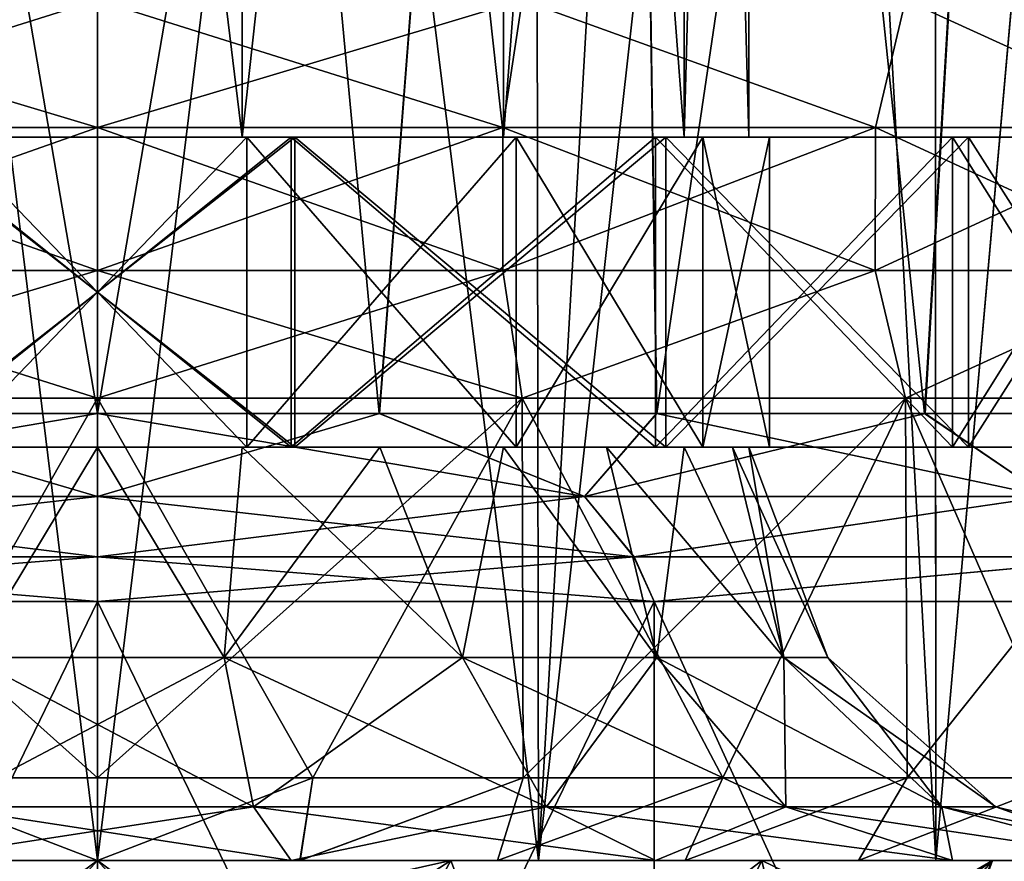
# Model space of a CAD drawing. Header units: metres. Extents: x -90 to 90, y -173 to 74.
# Tile 509 of 564: x 59.62 to 64.39, y 13.8 to 17.87. Entities that reach past the tile are written whole.
import ezdxf

# ---------------------------------------------------------------- set-up
doc = ezdxf.new("R2010")
doc.units = ezdxf.units.M
doc.layers.add('solid_509418_01', color=7, linetype='CONTINUOUS')

msp = doc.modelspace()

# ---------------------------------------------------------------- linework, layer by layer
at = {"layer": 'solid_509418_01'}
for points in [[(57.867241, 13.8, 6.56205), (60, 31, 6.9), (60, 13.8, 6.9)], [(57.892887, 30.999996, 6.570394), (60, 31, 6.9), (57.867241, 13.8, 6.56205)], [(57.892029, 30.999996, -6.570118), (57.867241, 13.8, -6.56205), (60, 13.8, -6.9)], [(57.892029, 30.999996, -6.570118), (60, 13.8, -6.9), (60, 31, -6.9)], [(62.132759, 13.8, -6.56205), (62.107113, 30.999996, -6.570394), (60, 31, -6.9)], [(60, 13.8, -6.9), (62.132759, 13.8, -6.56205), (60, 31, -6.9)], [(60, 13.8, 6.9), (60, 31, 6.9), (62.107971, 30.999996, 6.570118)], [(62.132759, 13.8, 6.56205), (60, 13.8, 6.9), (62.107971, 30.999996, 6.570118)], [(62.132759, 13.8, -6.56205), (63.115177, 31.000002, -6.156758), (62.107113, 30.999996, -6.570394)], [(62.132759, 13.8, 6.56205), (62.107971, 30.999996, 6.570118), (63.116104, 31.000004, 6.15629)], [(62.132759, 13.8, 6.56205), (63.116104, 31.000004, 6.15629), (64.046997, 30.999994, 5.588542)], [(62.132759, 13.8, -6.56205), (64.055878, 13.8, -5.581933), (63.115177, 31.000002, -6.156758)], [(64.055878, 13.8, 5.581933), (62.132759, 13.8, 6.56205), (64.046997, 30.999994, 5.588542)], [(64.055878, 13.8, -5.581933), (64.046219, 30.999996, -5.589104), (63.115177, 31.000002, -6.156758)], [(64.055878, 13.8, -5.581933), (65.57634, 31.000002, -4.063793), (64.046219, 30.999996, -5.589104)], [(64.055878, 13.8, 5.581933), (64.046997, 30.999994, 5.588542), (65.576851, 31.000002, 4.063094)], [(64.055878, 13.8, -5.581933), (65.581932, 13.8, -4.055875), (65.57634, 31.000002, -4.063793)], [(65.581932, 13.8, 4.055875), (64.055878, 13.8, 5.581933), (65.576851, 31.000002, 4.063094)], [(58.636555, 15.961881, -10.388408), (57.509415, 30.499996, -10.17718), (60, 30.5, -10.4775)], [(60, 15.961881, 10.4775), (60, 30.5, 10.4775), (57.509468, 30.499996, 10.177193)], [(58.635685, 15.961881, 10.388294), (60, 15.961881, 10.4775), (57.509468, 30.499996, 10.177193)], [(58.636555, 15.961881, -10.388408), (60, 30.5, -10.4775), (60, 15.961881, -10.4775)], [(62.490532, 30.499996, -10.177193), (60, 15.961881, -10.4775), (60, 30.5, -10.4775)], [(61.363445, 15.961881, 10.388408), (60, 30.5, 10.4775), (60, 15.961881, 10.4775)], [(61.363445, 15.961881, 10.388408), (62.490585, 30.499996, 10.17718), (60, 30.5, 10.4775)], [(61.364315, 15.961881, -10.388294), (60, 15.961881, -10.4775), (62.490532, 30.499996, -10.177193)], [(61.363445, 15.961881, 10.388408), (62.703533, 15.961881, 10.122693), (62.490585, 30.499996, 10.17718)], [(62.7052, 15.961881, -10.122248), (61.364315, 15.961881, -10.388294), (62.490532, 30.499996, -10.177193)], [(62.7052, 15.961881, -10.122248), (62.490532, 30.499996, -10.177193), (64.854973, 30.5, -9.284785)], [(64.000961, 15.961881, 9.683507), (64.855042, 30.5, 9.284749), (62.490585, 30.499996, 10.17718)], [(62.703533, 15.961881, 10.122693), (64.000961, 15.961881, 9.683507), (62.490585, 30.499996, 10.17718)], [(64.00367, 15.961881, -9.682386), (62.7052, 15.961881, -10.122248), (64.854973, 30.5, -9.284785)], [(64.000961, 15.961881, 9.683507), (65.229935, 15.961881, 9.078865), (64.855042, 30.5, 9.284749)], [(65.2341, 15.961881, -9.076462), (64.00367, 15.961881, -9.682386), (64.854973, 30.5, -9.284785)], [(59.299309, 28.799999, -3.071033), (59.299309, 17.299999, -3.071033), (60.700691, 17.299999, -3.071033)], [(59.299309, 28.799999, -3.071033), (60.700691, 17.299999, -3.071033), (60.700691, 28.799999, -3.071033)], [(60.700691, 28.799999, 3.071033), (60.700691, 17.299999, 3.071033), (59.299309, 17.299999, 3.071033)], [(59.299309, 28.799999, 3.071033), (60.700691, 28.799999, 3.071033), (59.299309, 17.299999, 3.071033)], [(60.700691, 28.799999, -3.071033), (60.700691, 17.299999, -3.071033), (61.964172, 17.299999, -2.462604)], [(60.700691, 28.799999, -3.071033), (61.964172, 17.299999, -2.462604), (61.964172, 28.799999, -2.462604)], [(61.964172, 28.799999, 2.462604), (61.964172, 17.299999, 2.462604), (60.700691, 17.299999, 3.071033)], [(60.700691, 28.799999, 3.071033), (61.964172, 28.799999, 2.462604), (60.700691, 17.299999, 3.071033)], [(61.964172, 28.799999, -2.462604), (61.964172, 17.299999, -2.462604), (62.837952, 17.299999, -1.366794)], [(61.964172, 28.799999, -2.462604), (62.837952, 17.299999, -1.366794), (62.837952, 28.799999, -1.366794)], [(62.837952, 28.799999, 1.366794), (62.837952, 17.299999, 1.366794), (61.964172, 17.299999, 2.462604)], [(61.964172, 28.799999, 2.462604), (62.837952, 28.799999, 1.366794), (61.964172, 17.299999, 2.462604)], [(62.837952, 28.799999, -1.366794), (62.837952, 17.299999, -1.366794), (63.150002, 17.299999)], [(63.150002, 28.799999), (63.150002, 17.299999), (62.837952, 17.299999, 1.366794)], [(62.837952, 28.799999, -1.366794), (63.150002, 17.299999), (63.150002, 28.799999)], [(62.837952, 28.799999, 1.366794), (63.150002, 28.799999), (62.837952, 17.299999, 1.366794)], [(60, 17.345453, 6.959679), (60, 17.963068, 6.65), (57.945038, 17.963068, 6.324526)], [(58.03923, 17.345453, 6.677763), (60, 17.345453, 6.959679), (57.945038, 17.963068, 6.324526)], [(58.03923, 17.345453, -6.677763), (57.945038, 17.963068, -6.324526), (60, 17.963068, -6.65)], [(60, 17.345453, -6.959679), (58.03923, 17.345453, -6.677763), (60, 17.963068, -6.65)], [(61.96077, 17.345453, 6.677763), (62.054962, 17.963068, 6.324526), (60, 17.963068, 6.65)], [(61.96077, 17.345453, 6.677763), (60, 17.963068, 6.65), (60, 17.345453, 6.959679)], [(60, 17.345453, -6.959679), (60, 17.963068, -6.65), (62.054962, 17.963068, -6.324526)], [(61.96077, 17.345453, -6.677763), (60, 17.345453, -6.959679), (62.054962, 17.963068, -6.324526)], [(61.96077, 17.345453, 6.677763), (63.762688, 17.345453, 5.854855), (62.054962, 17.963068, 6.324526)], [(63.762688, 17.345453, -5.854855), (61.96077, 17.345453, -6.677763), (62.054962, 17.963068, -6.324526)], [(63.762688, 17.345453, 5.854855), (63.908772, 17.963068, 5.379963), (62.054962, 17.963068, 6.324526)], [(63.762688, 17.345453, -5.854855), (62.054962, 17.963068, -6.324526), (63.908772, 17.963068, -5.379963)], [(63.762688, 17.345453, 5.854855), (65.259773, 17.345453, 4.557621), (63.908772, 17.963068, 5.379963)], [(65.259773, 17.345453, -4.557621), (63.762688, 17.345453, -5.854855), (63.908772, 17.963068, -5.379963)], [(65.259773, 17.345453, 4.557621), (65.379967, 17.963068, 3.908772), (63.908772, 17.963068, 5.379963)], [(65.259773, 17.345453, -4.557621), (63.908772, 17.963068, -5.379963), (65.379967, 17.963068, -3.908772)], [(60, 16.65387, 6.959518), (60, 17.345453, 6.959679), (58.03923, 17.345453, 6.677763)], [(58.039276, 16.65387, 6.677609), (60, 16.65387, 6.959518), (58.03923, 17.345453, 6.677763)], [(58.039276, 16.65387, -6.677609), (58.03923, 17.345453, -6.677763), (60, 17.345453, -6.959679)], [(60, 16.65387, -6.959518), (58.039276, 16.65387, -6.677609), (60, 17.345453, -6.959679)], [(61.960724, 16.65387, 6.677609), (60, 17.345453, 6.959679), (60, 16.65387, 6.959518)], [(61.960724, 16.65387, 6.677609), (61.96077, 17.345453, 6.677763), (60, 17.345453, 6.959679)], [(61.96077, 17.345453, -6.677763), (60, 16.65387, -6.959518), (60, 17.345453, -6.959679)], [(61.960724, 16.65387, -6.677609), (60, 16.65387, -6.959518), (61.96077, 17.345453, -6.677763)], [(61.960724, 16.65387, -6.677609), (61.96077, 17.345453, -6.677763), (63.762688, 17.345453, -5.854855)], [(63.7626, 16.65387, -5.854719), (61.960724, 16.65387, -6.677609), (63.762688, 17.345453, -5.854855)], [(61.960724, 16.65387, 6.677609), (63.7626, 16.65387, 5.854719), (61.96077, 17.345453, 6.677763)], [(63.7626, 16.65387, 5.854719), (63.762688, 17.345453, 5.854855), (61.96077, 17.345453, 6.677763)], [(63.7626, 16.65387, -5.854719), (63.762688, 17.345453, -5.854855), (65.259773, 17.345453, -4.557621)], [(65.259651, 16.65387, -4.557515), (63.7626, 16.65387, -5.854719), (65.259773, 17.345453, -4.557621)], [(63.7626, 16.65387, 5.854719), (65.259651, 16.65387, 4.557515), (63.762688, 17.345453, 5.854855)], [(65.259651, 16.65387, 4.557515), (65.259773, 17.345453, 4.557621), (63.762688, 17.345453, 5.854855)], [(55.7868, 17.299999, 3.535378), (60.72316, 17.299999, 3.168509), (59.27684, 17.299999, 3.168509)], [(55.7868, 17.299999, 3.535378), (64.213203, 17.299999, 3.535378), (60.72316, 17.299999, 3.168509)], [(62.749954, 17.299999, -4.763159), (57.250046, 17.299999, -4.763159), (55.7868, 17.299999, -3.535378)], [(64.213203, 17.299999, -3.535378), (62.749954, 17.299999, -4.763159), (55.7868, 17.299999, -3.535378)], [(59.27684, 17.299999, -3.168509), (64.213203, 17.299999, -3.535378), (55.7868, 17.299999, -3.535378)], [(55.7868, 17.299999, 3.535378), (57.250046, 17.299999, 4.763159), (64.213203, 17.299999, 3.535378)], [(55.863358, 17.299999, 3.470931), (64.136642, 17.299999, 3.470931), (62.699745, 17.299999, 4.676614)], [(59.299309, 17.299999, 3.071033), (64.136642, 17.299999, 3.470931), (55.863358, 17.299999, 3.470931)], [(55.863358, 17.299999, 3.470931), (62.699745, 17.299999, 4.676614), (57.300255, 17.299999, 4.676614)], [(55.863358, 17.299999, -3.470931), (60.700691, 17.299999, -3.071033), (59.299309, 17.299999, -3.071033)], [(55.863358, 17.299999, -3.470931), (64.136642, 17.299999, -3.470931), (60.700691, 17.299999, -3.071033)], [(55.863358, 17.299999, -3.470931), (57.300255, 17.299999, -4.676614), (64.136642, 17.299999, -3.470931)], [(60.955044, 17.299999, -5.416438), (59.044956, 17.299999, -5.416438), (57.250046, 17.299999, -4.763159)], [(62.749954, 17.299999, -4.763159), (60.955044, 17.299999, -5.416438), (57.250046, 17.299999, -4.763159)], [(57.250046, 17.299999, 4.763159), (62.749954, 17.299999, 4.763159), (64.213203, 17.299999, 3.535378)], [(57.250046, 17.299999, 4.763159), (59.044956, 17.299999, 5.416438), (62.749954, 17.299999, 4.763159)], [(57.300255, 17.299999, 4.676614), (62.699745, 17.299999, 4.676614), (60.937435, 17.299999, 5.317997)], [(57.300255, 17.299999, 4.676614), (60.937435, 17.299999, 5.317997), (59.062565, 17.299999, 5.317997)], [(57.300255, 17.299999, -4.676614), (62.699745, 17.299999, -4.676614), (64.136642, 17.299999, -3.470931)], [(57.300255, 17.299999, -4.676614), (59.062565, 17.299999, -5.317997), (62.699745, 17.299999, -4.676614)], [(59.044956, 15.8, -5.416438), (59.044956, 17.299999, -5.416438), (60.955044, 17.299999, -5.416438)], [(59.044956, 15.8, -5.416438), (60.955044, 17.299999, -5.416438), (60.955044, 15.8, -5.416438)], [(59.044956, 17.299999, 5.416438), (60.955044, 17.299999, 5.416438), (62.749954, 17.299999, 4.763159)], [(60.955044, 15.8, 5.416438), (60.955044, 17.299999, 5.416438), (59.044956, 17.299999, 5.416438)], [(59.044956, 15.8, 5.416438), (60.955044, 15.8, 5.416438), (59.044956, 17.299999, 5.416438)], [(59.062565, 17.299999, -5.317997), (59.062565, 15.8, -5.317997), (60.937435, 15.8, -5.317997)], [(59.062565, 17.299999, -5.317997), (60.937435, 15.8, -5.317997), (60.937435, 17.299999, -5.317997)], [(60.937435, 17.299999, 5.317997), (60.937435, 15.8, 5.317997), (59.062565, 15.8, 5.317997)], [(59.062565, 17.299999, 5.317997), (60.937435, 17.299999, 5.317997), (59.062565, 15.8, 5.317997)], [(59.062565, 17.299999, -5.317997), (60.937435, 17.299999, -5.317997), (62.699745, 17.299999, -4.676614)], [(60.72316, 17.299999, 3.168509), (60.72316, 15.8, 3.168509), (59.27684, 15.8, 3.168509)], [(59.27684, 17.299999, 3.168509), (60.72316, 17.299999, 3.168509), (59.27684, 15.8, 3.168509)], [(59.27684, 17.299999, -3.168509), (60.72316, 17.299999, -3.168509), (64.213203, 17.299999, -3.535378)], [(60.72316, 15.8, -3.168509), (60.72316, 17.299999, -3.168509), (59.27684, 17.299999, -3.168509)], [(60.72316, 15.8, -3.168509), (59.27684, 17.299999, -3.168509), (59.27684, 15.8, -3.168509)], [(59.299309, 17.299999, 3.071033), (60.700691, 17.299999, 3.071033), (64.136642, 17.299999, 3.470931)], [(60.700691, 17.299999, 3.071033), (61.964172, 17.299999, 2.462604), (64.136642, 17.299999, 3.470931)], [(65.074417, 17.299999, -1.846581), (61.964172, 17.299999, -2.462604), (60.700691, 17.299999, -3.071033)], [(64.136642, 17.299999, -3.470931), (65.074417, 17.299999, -1.846581), (60.700691, 17.299999, -3.071033)], [(62.026279, 17.299999, 2.540992), (62.026279, 15.8, 2.540992), (60.72316, 15.8, 3.168509)], [(60.72316, 17.299999, 3.168509), (62.026279, 17.299999, 2.540992), (60.72316, 15.8, 3.168509)], [(65.168289, 17.299999, 1.881158), (62.026279, 17.299999, 2.540992), (60.72316, 17.299999, 3.168509)], [(64.213203, 17.299999, 3.535378), (65.168289, 17.299999, 1.881158), (60.72316, 17.299999, 3.168509)], [(60.72316, 17.299999, -3.168509), (62.026279, 17.299999, -2.540992), (64.213203, 17.299999, -3.535378)], [(62.026279, 15.8, -2.540992), (62.026279, 17.299999, -2.540992), (60.72316, 17.299999, -3.168509)], [(62.026279, 15.8, -2.540992), (60.72316, 17.299999, -3.168509), (60.72316, 15.8, -3.168509)], [(60.937435, 17.299999, -5.317997), (60.937435, 15.8, -5.317997), (62.699745, 15.8, -4.676614)], [(60.937435, 17.299999, -5.317997), (62.699745, 15.8, -4.676614), (62.699745, 17.299999, -4.676614)], [(62.699745, 17.299999, 4.676614), (62.699745, 15.8, 4.676614), (60.937435, 15.8, 5.317997)], [(60.937435, 17.299999, 5.317997), (62.699745, 17.299999, 4.676614), (60.937435, 15.8, 5.317997)], [(60.955044, 15.8, -5.416438), (60.955044, 17.299999, -5.416438), (62.749954, 17.299999, -4.763159)], [(60.955044, 15.8, -5.416438), (62.749954, 17.299999, -4.763159), (62.749954, 15.8, -4.763159)], [(62.749954, 15.8, 4.763159), (62.749954, 17.299999, 4.763159), (60.955044, 17.299999, 5.416438)], [(60.955044, 15.8, 5.416438), (62.749954, 15.8, 4.763159), (60.955044, 17.299999, 5.416438)], [(61.964172, 17.299999, 2.462604), (65.074417, 17.299999, 1.846581), (64.136642, 17.299999, 3.470931)], [(61.964172, 17.299999, 2.462604), (62.837952, 17.299999, 1.366794), (65.074417, 17.299999, 1.846581)], [(65.074417, 17.299999, -1.846581), (62.837952, 17.299999, -1.366794), (61.964172, 17.299999, -2.462604)], [(62.928112, 17.299999, 1.410188), (62.928112, 15.8, 1.410188), (62.026279, 15.8, 2.540992)], [(62.026279, 17.299999, 2.540992), (62.928112, 17.299999, 1.410188), (62.026279, 15.8, 2.540992)], [(65.168289, 17.299999, 1.881158), (62.928112, 17.299999, 1.410188), (62.026279, 17.299999, 2.540992)], [(62.026279, 17.299999, -2.540992), (65.168289, 17.299999, -1.881158), (64.213203, 17.299999, -3.535378)], [(62.026279, 17.299999, -2.540992), (62.928112, 17.299999, -1.410188), (65.168289, 17.299999, -1.881158)], [(62.928112, 15.8, -1.410188), (62.928112, 17.299999, -1.410188), (62.026279, 17.299999, -2.540992)], [(62.928112, 15.8, -1.410188), (62.026279, 17.299999, -2.540992), (62.026279, 15.8, -2.540992)], [(62.699745, 17.299999, -4.676614), (62.699745, 15.8, -4.676614), (64.136642, 15.8, -3.470931)], [(62.699745, 17.299999, -4.676614), (64.136642, 15.8, -3.470931), (64.136642, 17.299999, -3.470931)], [(64.136642, 17.299999, 3.470931), (64.136642, 15.8, 3.470931), (62.699745, 15.8, 4.676614)], [(62.699745, 17.299999, 4.676614), (64.136642, 17.299999, 3.470931), (62.699745, 15.8, 4.676614)], [(62.749954, 15.8, -4.763159), (62.749954, 17.299999, -4.763159), (64.213203, 17.299999, -3.535378)], [(62.749954, 15.8, -4.763159), (64.213203, 17.299999, -3.535378), (64.213203, 15.8, -3.535378)], [(64.213203, 15.8, 3.535378), (64.213203, 17.299999, 3.535378), (62.749954, 17.299999, 4.763159)], [(62.749954, 15.8, 4.763159), (64.213203, 15.8, 3.535378), (62.749954, 17.299999, 4.763159)], [(63.150002, 17.299999), (62.837952, 17.299999, -1.366794), (65.400002, 17.299999)], [(65.074417, 17.299999, -1.846581), (65.400002, 17.299999), (62.837952, 17.299999, -1.366794)], [(62.837952, 17.299999, 1.366794), (63.150002, 17.299999), (65.074417, 17.299999, 1.846581)], [(63.25, 17.299999), (63.25, 15.8), (62.928112, 15.8, 1.410188)], [(62.928112, 17.299999, 1.410188), (63.25, 17.299999), (62.928112, 15.8, 1.410188)], [(62.928112, 17.299999, -1.410188), (63.25, 15.8), (63.25, 17.299999)], [(62.928112, 15.8, -1.410188), (63.25, 15.8), (62.928112, 17.299999, -1.410188)], [(65.5, 17.299999), (63.25, 17.299999), (62.928112, 17.299999, 1.410188)], [(62.928112, 17.299999, -1.410188), (63.25, 17.299999), (65.168289, 17.299999, -1.881158)], [(65.168289, 17.299999, 1.881158), (65.5, 17.299999), (62.928112, 17.299999, 1.410188)], [(63.150002, 17.299999), (65.400002, 17.299999), (65.074417, 17.299999, 1.846581)], [(65.5, 17.299999), (65.168289, 17.299999, -1.881158), (63.25, 17.299999)], [(64.136642, 17.299999, -3.470931), (64.136642, 15.8, -3.470931), (65.074417, 15.8, -1.846581)], [(64.136642, 17.299999, -3.470931), (65.074417, 15.8, -1.846581), (65.074417, 17.299999, -1.846581)], [(65.074417, 17.299999, 1.846581), (65.074417, 15.8, 1.846581), (64.136642, 15.8, 3.470931)], [(64.136642, 17.299999, 3.470931), (65.074417, 17.299999, 1.846581), (64.136642, 15.8, 3.470931)], [(64.213203, 15.8, -3.535378), (64.213203, 17.299999, -3.535378), (65.168289, 17.299999, -1.881158)], [(64.213203, 15.8, -3.535378), (65.168289, 17.299999, -1.881158), (65.168289, 15.8, -1.881158)], [(65.168289, 15.8, 1.881158), (65.168289, 17.299999, 1.881158), (64.213203, 17.299999, 3.535378)], [(64.213203, 15.8, 3.535378), (65.168289, 15.8, 1.881158), (64.213203, 17.299999, 3.535378)], [(58.039276, 16.65387, 6.677609), (57.945038, 16.036932, 6.324526), (60, 16.036932, 6.65)], [(60, 16.65387, -6.959518), (60, 16.036932, -6.65), (57.945038, 16.036932, -6.324526)], [(60, 16.65387, -6.959518), (57.945038, 16.036932, -6.324526), (58.039276, 16.65387, -6.677609)], [(58.039276, 16.65387, 6.677609), (60, 16.036932, 6.65), (60, 16.65387, 6.959518)], [(60, 16.65387, 6.959518), (60, 16.036932, 6.65), (62.054962, 16.036932, 6.324526)], [(61.960724, 16.65387, 6.677609), (60, 16.65387, 6.959518), (62.054962, 16.036932, 6.324526)], [(61.960724, 16.65387, -6.677609), (62.054962, 16.036932, -6.324526), (60, 16.036932, -6.65)], [(61.960724, 16.65387, -6.677609), (60, 16.036932, -6.65), (60, 16.65387, -6.959518)], [(61.960724, 16.65387, 6.677609), (62.054962, 16.036932, 6.324526), (63.7626, 16.65387, 5.854719)], [(63.7626, 16.65387, -5.854719), (62.054962, 16.036932, -6.324526), (61.960724, 16.65387, -6.677609)], [(63.7626, 16.65387, 5.854719), (62.054962, 16.036932, 6.324526), (63.908772, 16.036932, 5.379963)], [(63.7626, 16.65387, -5.854719), (63.908772, 16.036932, -5.379963), (62.054962, 16.036932, -6.324526)], [(63.7626, 16.65387, 5.854719), (63.908772, 16.036932, 5.379963), (65.259651, 16.65387, 4.557515)], [(65.259651, 16.65387, -4.557515), (63.908772, 16.036932, -5.379963), (63.7626, 16.65387, -5.854719)], [(65.259651, 16.65387, 4.557515), (63.908772, 16.036932, 5.379963), (65.379967, 16.036932, 3.908772)], [(65.259651, 16.65387, -4.557515), (65.379967, 16.036932, -3.908772), (63.908772, 16.036932, -5.379963)], [(57.945038, 16.036932, 6.324526), (58.957275, 14.2, 6.567741), (59.999805, 14.2, 6.65)], [(60, 16.036932, 6.65), (57.945038, 16.036932, 6.324526), (59.999805, 14.2, 6.65)], [(57.945038, 16.036932, -6.324526), (60, 16.036932, -6.65), (58.957661, 14.2, -6.567802)], [(60, 16.036932, -6.65), (60.000195, 14.2, -6.65), (58.957661, 14.2, -6.567802)], [(60, 16.036932, 6.65), (59.999805, 14.2, 6.65), (61.042339, 14.2, 6.567802)], [(62.054962, 16.036932, 6.324526), (60, 16.036932, 6.65), (61.042339, 14.2, 6.567802)], [(60, 16.036932, -6.65), (62.054962, 16.036932, -6.324526), (60.000195, 14.2, -6.65)], [(62.054962, 16.036932, -6.324526), (61.042725, 14.2, -6.567741), (60.000195, 14.2, -6.65)], [(62.054962, 16.036932, 6.324526), (61.042339, 14.2, 6.567802), (62.05909, 14.2, 6.323183)], [(62.054962, 16.036932, -6.324526), (62.05946, 14.2, -6.323062), (61.042725, 14.2, -6.567741)], [(62.054962, 16.036932, 6.324526), (62.05909, 14.2, 6.323183), (63.024971, 14.2, 5.922167)], [(63.908772, 16.036932, 5.379963), (62.054962, 16.036932, 6.324526), (63.024971, 14.2, 5.922167)], [(62.054962, 16.036932, -6.324526), (63.908772, 16.036932, -5.379963), (62.05946, 14.2, -6.323062)], [(63.908772, 16.036932, -5.379963), (63.025318, 14.2, -5.921989), (62.05946, 14.2, -6.323062)], [(63.908772, 16.036932, 5.379963), (63.024971, 14.2, 5.922167), (63.916035, 14.2, 5.374678)], [(63.908772, 16.036932, -5.379963), (63.916351, 14.2, -5.374449), (63.025318, 14.2, -5.921989)], [(63.908772, 16.036932, 5.379963), (63.916035, 14.2, 5.374678), (64.710045, 14.200001, 4.694464)], [(65.379967, 16.036932, 3.908772), (63.908772, 16.036932, 5.379963), (64.710045, 14.200001, 4.694464)], [(63.908772, 16.036932, -5.379963), (65.379967, 16.036932, -3.908772), (63.916351, 14.2, -5.374449)], [(65.379967, 16.036932, -3.908772), (64.71032, 14.200001, -4.69419), (63.916351, 14.2, -5.374449)], [(57.644688, 15.561879, -10.3193), (58.636555, 15.961881, -10.388408), (60, 15.961881, -10.4775)], [(57.644688, 15.561879, -10.3193), (60, 15.961881, -10.4775), (60, 15.561879, -10.58468)], [(57.644688, 15.561879, 10.3193), (60, 15.561879, 10.58468), (58.635685, 15.961881, 10.388294)], [(60, 15.561879, 10.58468), (60, 15.961881, 10.4775), (58.635685, 15.961881, 10.388294)], [(60, 15.561879, -10.58468), (60, 15.961881, -10.4775), (61.364315, 15.961881, -10.388294)], [(62.355312, 15.561879, 10.3193), (61.363445, 15.961881, 10.388408), (60, 15.961881, 10.4775)], [(62.355312, 15.561879, 10.3193), (60, 15.961881, 10.4775), (60, 15.561879, 10.58468)], [(60, 15.561879, -10.58468), (61.364315, 15.961881, -10.388294), (62.355312, 15.561879, -10.3193)], [(62.355312, 15.561879, 10.3193), (62.703533, 15.961881, 10.122693), (61.363445, 15.961881, 10.388408)], [(62.355312, 15.561879, -10.3193), (61.364315, 15.961881, -10.388294), (62.7052, 15.961881, -10.122248)], [(62.355312, 15.561879, -10.3193), (62.7052, 15.961881, -10.122248), (64.00367, 15.961881, -9.682386)], [(62.355312, 15.561879, -10.3193), (64.00367, 15.961881, -9.682386), (64.592522, 15.561879, -9.536468)], [(64.592522, 15.561879, 9.536468), (62.703533, 15.961881, 10.122693), (62.355312, 15.561879, 10.3193)], [(64.592522, 15.561879, 9.536468), (64.000961, 15.961881, 9.683507), (62.703533, 15.961881, 10.122693)], [(64.592522, 15.561879, 9.536468), (65.229935, 15.961881, 9.078865), (64.000961, 15.961881, 9.683507)], [(64.592522, 15.561879, -9.536468), (64.00367, 15.961881, -9.682386), (65.2341, 15.961881, -9.076462)], [(55.7868, 15.8, 3.535378), (59.27684, 15.8, 3.168509), (64.213203, 15.8, 3.535378)], [(55.7868, 15.8, 3.535378), (64.213203, 15.8, 3.535378), (62.749954, 15.8, 4.763159)], [(55.7868, 15.8, 3.535378), (62.749954, 15.8, 4.763159), (57.250046, 15.8, 4.763159)], [(55.7868, 15.8, -3.535378), (60.72316, 15.8, -3.168509), (59.27684, 15.8, -3.168509)], [(55.7868, 15.8, -3.535378), (64.213203, 15.8, -3.535378), (60.72316, 15.8, -3.168509)], [(55.7868, 15.8, -3.535378), (57.250046, 15.8, -4.763159), (64.213203, 15.8, -3.535378)], [(62.699745, 15.8, -4.676614), (57.300255, 15.8, -4.676614), (55.863358, 15.8, -3.470931)], [(64.136642, 15.8, -3.470931), (62.699745, 15.8, -4.676614), (55.863358, 15.8, -3.470931)], [(60, 15.8, -3.15), (64.136642, 15.8, -3.470931), (55.863358, 15.8, -3.470931)], [(59.299309, 15.8, -3.071033), (60, 15.8, -3.15), (55.863358, 15.8, -3.470931)], [(55.863358, 15.8, 3.470931), (57.300255, 15.8, 4.676614), (64.136642, 15.8, 3.470931)], [(60, 15.8, 3.15), (55.863358, 15.8, 3.470931), (64.136642, 15.8, 3.470931)], [(60, 15.8, 3.15), (59.299309, 15.8, 3.071033), (55.863358, 15.8, 3.470931)], [(57.250046, 15.8, 4.763159), (62.749954, 15.8, 4.763159), (60.955044, 15.8, 5.416438)], [(57.250046, 15.8, 4.763159), (60.955044, 15.8, 5.416438), (59.044956, 15.8, 5.416438)], [(57.250046, 15.8, -4.763159), (62.749954, 15.8, -4.763159), (64.213203, 15.8, -3.535378)], [(57.250046, 15.8, -4.763159), (59.044956, 15.8, -5.416438), (62.749954, 15.8, -4.763159)], [(60.937435, 15.8, -5.317997), (59.062565, 15.8, -5.317997), (57.300255, 15.8, -4.676614)], [(62.699745, 15.8, -4.676614), (60.937435, 15.8, -5.317997), (57.300255, 15.8, -4.676614)], [(57.300255, 15.8, 4.676614), (62.699745, 15.8, 4.676614), (64.136642, 15.8, 3.470931)], [(57.300255, 15.8, 4.676614), (59.062565, 15.8, 5.317997), (62.699745, 15.8, 4.676614)], [(59.044956, 15.8, -5.416438), (60.955044, 15.8, -5.416438), (62.749954, 15.8, -4.763159)], [(59.062565, 15.8, 5.317997), (60.937435, 15.8, 5.317997), (62.699745, 15.8, 4.676614)], [(64.213203, 15.8, 3.535378), (59.27684, 15.8, 3.168509), (60.72316, 15.8, 3.168509)], [(59.386574, 14.782732, 3.478916), (59.299309, 15.8, 3.071033), (60, 15.8, 3.15)], [(59.386574, 14.782732, -3.478916), (60, 15.8, -3.15), (59.299309, 15.8, -3.071033)], [(59.386574, 14.782732, 3.478916), (60, 15.8, 3.15), (60.613426, 14.782732, 3.478916)], [(60.613426, 14.782732, -3.478916), (60, 15.8, -3.15), (59.386574, 14.782732, -3.478916)], [(60, 15.8, -3.15), (60.700691, 15.8, -3.071033), (64.136642, 15.8, -3.470931)], [(60.700691, 15.8, 3.071033), (60, 15.8, 3.15), (64.136642, 15.8, 3.470931)], [(60.613426, 14.782732, 3.478916), (60, 15.8, 3.15), (60.700691, 15.8, 3.071033)], [(60.613426, 14.782732, -3.478916), (60.700691, 15.8, -3.071033), (60, 15.8, -3.15)], [(60.613426, 14.782732, 3.478916), (60.700691, 15.8, 3.071033), (61.366795, 15.8, 2.83795)], [(60.613426, 14.782732, 3.478916), (61.366795, 15.8, 2.83795), (61.766293, 14.782732, 3.059308)], [(61.766293, 14.782732, -3.059308), (60.700691, 15.8, -3.071033), (60.613426, 14.782732, -3.478916)], [(60.700691, 15.8, -3.071033), (61.366795, 15.8, -2.83795), (64.136642, 15.8, -3.470931)], [(60.700691, 15.8, 3.071033), (64.136642, 15.8, 3.470931), (65.074417, 15.8, 1.846581)], [(61.366795, 15.8, 2.83795), (60.700691, 15.8, 3.071033), (65.074417, 15.8, 1.846581)], [(61.766293, 14.782732, -3.059308), (61.366795, 15.8, -2.83795), (60.700691, 15.8, -3.071033)], [(64.213203, 15.8, 3.535378), (60.72316, 15.8, 3.168509), (62.026279, 15.8, 2.540992)], [(65.168289, 15.8, -1.881158), (62.026279, 15.8, -2.540992), (60.72316, 15.8, -3.168509)], [(64.213203, 15.8, -3.535378), (65.168289, 15.8, -1.881158), (60.72316, 15.8, -3.168509)], [(61.366795, 15.8, -2.83795), (61.964172, 15.8, -2.462604), (64.136642, 15.8, -3.470931)], [(61.964172, 15.8, 2.462604), (61.366795, 15.8, 2.83795), (65.074417, 15.8, 1.846581)], [(61.766293, 14.782732, 3.059308), (61.366795, 15.8, 2.83795), (61.964172, 15.8, 2.462604)], [(61.766293, 14.782732, -3.059308), (61.964172, 15.8, -2.462604), (61.366795, 15.8, -2.83795)], [(61.766293, 14.782732, 3.059308), (61.964172, 15.8, 2.462604), (62.706116, 14.782732, 2.270701)], [(62.706116, 14.782732, -2.270701), (61.964172, 15.8, -2.462604), (61.766293, 14.782732, -3.059308)], [(61.964172, 15.8, -2.462604), (62.462605, 15.8, -1.964174), (64.136642, 15.8, -3.470931)], [(62.462605, 15.8, 1.964174), (61.964172, 15.8, 2.462604), (65.074417, 15.8, 1.846581)], [(62.706116, 14.782732, 2.270701), (61.964172, 15.8, 2.462604), (62.462605, 15.8, 1.964174)], [(62.706116, 14.782732, -2.270701), (62.462605, 15.8, -1.964174), (61.964172, 15.8, -2.462604)], [(65.168289, 15.8, 1.881158), (62.026279, 15.8, 2.540992), (62.928112, 15.8, 1.410188)], [(64.213203, 15.8, 3.535378), (62.026279, 15.8, 2.540992), (65.168289, 15.8, 1.881158)], [(65.168289, 15.8, -1.881158), (62.928112, 15.8, -1.410188), (62.026279, 15.8, -2.540992)], [(62.462605, 15.8, -1.964174), (65.074417, 15.8, -1.846581), (64.136642, 15.8, -3.470931)], [(62.462605, 15.8, -1.964174), (62.837952, 15.8, -1.366794), (65.074417, 15.8, -1.846581)], [(62.837952, 15.8, 1.366794), (62.462605, 15.8, 1.964174), (65.074417, 15.8, 1.846581)], [(62.706116, 14.782732, 2.270701), (62.462605, 15.8, 1.964174), (62.837952, 15.8, 1.366794)], [(63.319542, 14.782732, -1.208215), (62.837952, 15.8, -1.366794), (62.462605, 15.8, -1.964174)], [(63.319542, 14.782732, -1.208215), (62.462605, 15.8, -1.964174), (62.706116, 14.782732, -2.270701)], [(62.706116, 14.782732, 2.270701), (62.837952, 15.8, 1.366794), (63.319542, 14.782732, 1.208215)], [(62.837952, 15.8, -1.366794), (63.071033, 15.8, -0.700692), (65.074417, 15.8, -1.846581)], [(62.837952, 15.8, 1.366794), (65.074417, 15.8, 1.846581), (65.400002, 15.8)], [(63.071033, 15.8, 0.700692), (62.837952, 15.8, 1.366794), (65.400002, 15.8)], [(63.319542, 14.782732, 1.208215), (62.837952, 15.8, 1.366794), (63.071033, 15.8, 0.700692)], [(63.319542, 14.782732, -1.208215), (63.071033, 15.8, -0.700692), (62.837952, 15.8, -1.366794)], [(65.168289, 15.8, 1.881158), (62.928112, 15.8, 1.410188), (63.25, 15.8)], [(62.928112, 15.8, -1.410188), (65.5, 15.8), (63.25, 15.8)], [(65.168289, 15.8, -1.881158), (65.5, 15.8), (62.928112, 15.8, -1.410188)], [(63.071033, 15.8, -0.700692), (63.150002, 15.8), (65.074417, 15.8, -1.846581)], [(63.150002, 15.8), (63.071033, 15.8, 0.700692), (65.400002, 15.8)], [(63.319542, 14.782732, 1.208215), (63.071033, 15.8, 0.700692), (63.150002, 15.8)], [(63.532585, 14.782732), (63.150002, 15.8), (63.071033, 15.8, -0.700692)], [(63.319542, 14.782732, -1.208215), (63.532585, 14.782732), (63.071033, 15.8, -0.700692)], [(63.150002, 15.8), (65.400002, 15.8), (65.074417, 15.8, -1.846581)], [(63.319542, 14.782732, 1.208215), (63.150002, 15.8), (63.532585, 14.782732)], [(65.168289, 15.8, 1.881158), (63.25, 15.8), (65.5, 15.8)], [(57.644688, 15.561879, 10.3193), (57.403282, 15.26906, 10.563004), (60, 15.26906, 10.8775)], [(60, 15.561879, -10.58468), (60, 15.26906, -10.8775), (57.404881, 15.26906, -10.563396)], [(57.644688, 15.561879, -10.3193), (60, 15.561879, -10.58468), (57.404881, 15.26906, -10.563396)], [(57.644688, 15.561879, 10.3193), (60, 15.26906, 10.8775), (60, 15.561879, 10.58468)], [(62.355312, 15.561879, -10.3193), (62.596718, 15.26906, -10.563004), (60, 15.26906, -10.8775)], [(60, 15.561879, -10.58468), (62.355312, 15.561879, -10.3193), (60, 15.26906, -10.8775)], [(60, 15.561879, 10.58468), (60, 15.26906, 10.8775), (62.595119, 15.26906, 10.563396)], [(62.355312, 15.561879, 10.3193), (60, 15.561879, 10.58468), (62.595119, 15.26906, 10.563396)], [(64.592522, 15.561879, 9.536468), (62.355312, 15.561879, 10.3193), (62.595119, 15.26906, 10.563396)], [(62.355312, 15.561879, -10.3193), (64.592522, 15.561879, -9.536468), (62.596718, 15.26906, -10.563004)], [(64.592522, 15.561879, 9.536468), (62.595119, 15.26906, 10.563396), (65.046021, 15.26906, 9.636268)], [(64.592522, 15.561879, -9.536468), (65.049858, 15.26906, -9.63426), (62.596718, 15.26906, -10.563004)], [(57.307697, 15.053997, -10.923096), (57.404881, 15.26906, -10.563396), (60, 15.26906, -10.8775)], [(60, 15.053997, -11.25), (57.307697, 15.053997, -10.923096), (60, 15.26906, -10.8775)], [(57.307697, 15.053997, 10.923096), (60, 15.053997, 11.25), (57.403282, 15.26906, 10.563004)], [(60, 15.053997, 11.25), (60, 15.26906, 10.8775), (57.403282, 15.26906, 10.563004)], [(62.596718, 15.26906, -10.563004), (60, 15.053997, -11.25), (60, 15.26906, -10.8775)], [(62.692303, 15.053997, 10.923096), (60, 15.26906, 10.8775), (60, 15.053997, 11.25)], [(62.692303, 15.053997, 10.923096), (62.595119, 15.26906, 10.563396), (60, 15.26906, 10.8775)], [(62.692303, 15.053997, -10.923096), (60, 15.053997, -11.25), (62.596718, 15.26906, -10.563004)], [(62.692303, 15.053997, 10.923096), (65.046021, 15.26906, 9.636268), (62.595119, 15.26906, 10.563396)], [(62.692303, 15.053997, -10.923096), (62.596718, 15.26906, -10.563004), (65.049858, 15.26906, -9.63426)], [(62.692303, 15.053997, 10.923096), (65.228134, 15.053997, 9.96138), (65.046021, 15.26906, 9.636268)], [(65.228134, 15.053997, -9.96138), (62.692303, 15.053997, -10.923096), (65.049858, 15.26906, -9.63426)], [(60, 9.5, 11.25), (60, 15.053997, 11.25), (57.307697, 15.053997, 10.923096)], [(57.307697, 9.5, 10.923096), (60, 9.5, 11.25), (57.307697, 15.053997, 10.923096)], [(57.307697, 9.5, -10.923096), (57.307697, 15.053997, -10.923096), (60, 15.053997, -11.25)], [(60, 9.5, -11.25), (57.307697, 9.5, -10.923096), (60, 15.053997, -11.25)], [(62.692303, 9.5, 10.923096), (60, 15.053997, 11.25), (60, 9.5, 11.25)], [(62.692303, 9.5, 10.923096), (62.692303, 15.053997, 10.923096), (60, 15.053997, 11.25)], [(62.692303, 15.053997, -10.923096), (60, 9.5, -11.25), (60, 15.053997, -11.25)], [(62.692303, 9.5, -10.923096), (60, 9.5, -11.25), (62.692303, 15.053997, -10.923096)], [(62.692303, 9.5, -10.923096), (62.692303, 15.053997, -10.923096), (65.228134, 15.053997, -9.96138)], [(65.228134, 9.5, -9.96138), (62.692303, 9.5, -10.923096), (65.228134, 15.053997, -9.96138)], [(65.228134, 9.5, 9.96138), (65.228134, 15.053997, 9.96138), (62.692303, 15.053997, 10.923096)], [(62.692303, 9.5, 10.923096), (65.228134, 9.5, 9.96138), (62.692303, 15.053997, 10.923096)], [(60.613426, 14.782732, 3.478916), (60.75465, 14.060169, 4.279841), (59.24535, 14.060169, 4.279841)], [(59.386574, 14.782732, 3.478916), (60.613426, 14.782732, 3.478916), (59.24535, 14.060169, 4.279841)], [(59.386574, 14.782732, -3.478916), (59.24535, 14.060169, -4.279841), (60.75465, 14.060169, -4.279841)], [(60.613426, 14.782732, -3.478916), (59.386574, 14.782732, -3.478916), (60.75465, 14.060169, -4.279841)], [(60.613426, 14.782732, 3.478916), (61.766293, 14.782732, 3.059308), (60.75465, 14.060169, 4.279841)], [(60.613426, 14.782732, -3.478916), (60.75465, 14.060169, -4.279841), (62.172932, 14.060169, -3.763629)], [(61.766293, 14.782732, -3.059308), (60.613426, 14.782732, -3.478916), (62.172932, 14.060169, -3.763629)], [(61.766293, 14.782732, 3.059308), (62.172932, 14.060169, 3.763629), (60.75465, 14.060169, 4.279841)], [(61.766293, 14.782732, 3.059308), (62.706116, 14.782732, 2.270701), (62.172932, 14.060169, 3.763629)], [(61.766293, 14.782732, -3.059308), (62.172932, 14.060169, -3.763629), (63.329124, 14.060169, -2.793468)], [(62.706116, 14.782732, -2.270701), (61.766293, 14.782732, -3.059308), (63.329124, 14.060169, -2.793468)], [(62.706116, 14.782732, 2.270701), (63.329124, 14.060169, 2.793468), (62.172932, 14.060169, 3.763629)], [(62.706116, 14.782732, 2.270701), (63.319542, 14.782732, 1.208215), (63.329124, 14.060169, 2.793468)], [(62.706116, 14.782732, -2.270701), (63.329124, 14.060169, -2.793468), (64.083778, 14.060169, -1.486373)], [(63.319542, 14.782732, -1.208215), (62.706116, 14.782732, -2.270701), (64.083778, 14.060169, -1.486373)], [(63.319542, 14.782732, -1.208215), (64.345863, 14.060169), (63.532585, 14.782732)], [(63.319542, 14.782732, -1.208215), (64.083778, 14.060169, -1.486373), (64.345863, 14.060169)], [(63.319542, 14.782732, 1.208215), (64.083778, 14.060169, 1.486373), (63.329124, 14.060169, 2.793468)], [(63.319542, 14.782732, 1.208215), (63.532585, 14.782732), (64.083778, 14.060169, 1.486373)], [(63.532585, 14.782732), (64.345863, 14.060169), (64.083778, 14.060169, 1.486373)], [(59.999847, 13.8, 6.249925), (59.999805, 14.2, 6.65), (58.957275, 14.2, 6.567741)], [(59.999847, 13.8, 6.249925), (58.957275, 14.2, 6.567741), (59.019936, 13.8, 6.172607)], [(58.957661, 14.2, -6.567802), (60.000153, 13.8, -6.249925), (59.020233, 13.8, -6.172655)], [(60.000195, 14.2, -6.65), (60.000153, 13.8, -6.249925), (58.957661, 14.2, -6.567802)], [(59.999847, 13.8, 6.249925), (61.042339, 14.2, 6.567802), (59.999805, 14.2, 6.65)], [(60.979767, 13.8, 6.172655), (61.042339, 14.2, 6.567802), (59.999847, 13.8, 6.249925)], [(61.042725, 14.2, -6.567741), (60.980064, 13.8, -6.172607), (60.000153, 13.8, -6.249925)], [(61.042725, 14.2, -6.567741), (60.000153, 13.8, -6.249925), (60.000195, 14.2, -6.65)], [(60.979767, 13.8, 6.172655), (62.05909, 14.2, 6.323183), (61.042339, 14.2, 6.567802)], [(61.935436, 13.8, 5.942705), (62.05909, 14.2, 6.323183), (60.979767, 13.8, 6.172655)], [(62.05946, 14.2, -6.323062), (61.935726, 13.8, -5.94261), (60.980064, 13.8, -6.172607)], [(62.05946, 14.2, -6.323062), (60.980064, 13.8, -6.172607), (61.042725, 14.2, -6.567741)], [(61.935436, 13.8, 5.942705), (63.024971, 14.2, 5.922167), (62.05909, 14.2, 6.323183)], [(62.843273, 13.8, 5.565745), (63.024971, 14.2, 5.922167), (61.935436, 13.8, 5.942705)], [(63.025318, 14.2, -5.921989), (62.843548, 13.8, -5.565605), (61.935726, 13.8, -5.94261)], [(63.025318, 14.2, -5.921989), (61.935726, 13.8, -5.94261), (62.05946, 14.2, -6.323062)], [(62.843273, 13.8, 5.565745), (63.916035, 14.2, 5.374678), (63.024971, 14.2, 5.922167)], [(63.680767, 13.8, 5.051114), (63.916035, 14.2, 5.374678), (62.843273, 13.8, 5.565745)], [(63.916351, 14.2, -5.374449), (63.681019, 13.8, -5.050932), (62.843548, 13.8, -5.565605)], [(63.916351, 14.2, -5.374449), (62.843548, 13.8, -5.565605), (63.025318, 14.2, -5.921989)], [(63.680767, 13.8, 5.051114), (64.710045, 14.200001, 4.694464), (63.916035, 14.2, 5.374678)], [(64.427017, 13.8, 4.411752), (64.710045, 14.200001, 4.694464), (63.680767, 13.8, 5.051114)], [(64.71032, 14.200001, -4.69419), (64.427238, 13.8, -4.411534), (63.681019, 13.8, -5.050932)], [(64.71032, 14.200001, -4.69419), (63.681019, 13.8, -5.050932), (63.916351, 14.2, -5.374449)], [(59.24535, 14.060169, -4.279841), (59.062565, 13.8, -5.317997), (60.937435, 13.8, -5.317997)], [(60.75465, 14.060169, 4.279841), (60.937435, 13.8, 5.317997), (59.062565, 13.8, 5.317997)], [(59.24535, 14.060169, 4.279841), (60.75465, 14.060169, 4.279841), (59.062565, 13.8, 5.317997)], [(60.75465, 14.060169, -4.279841), (59.24535, 14.060169, -4.279841), (60.937435, 13.8, -5.317997)], [(60.75465, 14.060169, -4.279841), (60.937435, 13.8, -5.317997), (62.699745, 13.8, -4.676614)], [(62.172932, 14.060169, -3.763629), (60.75465, 14.060169, -4.279841), (62.699745, 13.8, -4.676614)], [(60.75465, 14.060169, 4.279841), (62.172932, 14.060169, 3.763629), (60.937435, 13.8, 5.317997)], [(62.172932, 14.060169, 3.763629), (62.699745, 13.8, 4.676614), (60.937435, 13.8, 5.317997)], [(62.172932, 14.060169, -3.763629), (62.699745, 13.8, -4.676614), (64.136642, 13.8, -3.470931)], [(63.329124, 14.060169, -2.793468), (62.172932, 14.060169, -3.763629), (64.136642, 13.8, -3.470931)], [(62.172932, 14.060169, 3.763629), (63.329124, 14.060169, 2.793468), (62.699745, 13.8, 4.676614)], [(63.329124, 14.060169, 2.793468), (64.136642, 13.8, 3.470931), (62.699745, 13.8, 4.676614)], [(63.329124, 14.060169, -2.793468), (64.136642, 13.8, -3.470931), (65.074417, 13.8, -1.846581)], [(64.083778, 14.060169, -1.486373), (63.329124, 14.060169, -2.793468), (65.074417, 13.8, -1.846581)], [(63.329124, 14.060169, 2.793468), (64.083778, 14.060169, 1.486373), (64.136642, 13.8, 3.470931)], [(64.083778, 14.060169, -1.486373), (65.074417, 13.8, -1.846581), (65.400002, 13.8)], [(64.083778, 14.060169, -1.486373), (65.400002, 13.8), (64.345863, 14.060169)], [(64.083778, 14.060169, 1.486373), (65.074417, 13.8, 1.846581), (64.136642, 13.8, 3.470931)], [(64.083778, 14.060169, 1.486373), (64.345863, 14.060169), (65.074417, 13.8, 1.846581)], [(64.345863, 14.060169), (65.400002, 13.8), (65.074417, 13.8, 1.846581)], [(62.843273, 13.8, 5.565745), (57.156452, 13.8, 5.565605), (59.062565, 13.8, 5.317997)], [(62.843273, 13.8, 5.565745), (58.064274, 13.8, 5.94261), (57.156452, 13.8, 5.565605)], [(57.156727, 13.8, -5.565745), (60.937435, 13.8, -5.317997), (59.062565, 13.8, -5.317997)], [(57.156727, 13.8, -5.565745), (62.843548, 13.8, -5.565605), (60.937435, 13.8, -5.317997)], [(57.156727, 13.8, -5.565745), (61.935726, 13.8, -5.94261), (62.843548, 13.8, -5.565605)], [(57.156727, 13.8, -5.565745), (58.064564, 13.8, -5.942705), (61.935726, 13.8, -5.94261)], [(58.289898, 13.8, 4.698463), (57.867241, 13.8, 6.56205), (60, 13.8, 6.9)], [(60, 13.8, -5), (60, 13.8, -6.9), (57.867241, 13.8, -6.56205)], [(58.289898, 13.8, -4.698463), (60, 13.8, -5), (57.867241, 13.8, -6.56205)], [(61.935436, 13.8, 5.942705), (59.019936, 13.8, 6.172607), (58.064274, 13.8, 5.94261)], [(62.843273, 13.8, 5.565745), (61.935436, 13.8, 5.942705), (58.064274, 13.8, 5.94261)], [(58.064564, 13.8, -5.942705), (60.980064, 13.8, -6.172607), (61.935726, 13.8, -5.94261)], [(58.064564, 13.8, -5.942705), (59.020233, 13.8, -6.172655), (60.980064, 13.8, -6.172607)], [(60, 13.8, 5), (58.289898, 13.8, 4.698463), (60, 13.8, 6.9)], [(60, 13.418802, -4.618802), (60, 13.8, -5), (58.289898, 13.8, -4.698463)], [(59.370388, 13.101559, -4.255296), (60, 13.418802, -4.618802), (58.289898, 13.8, -4.698463)], [(58.779423, 12.9, 3.914102), (58.289898, 13.8, 4.698463), (60, 13.8, 5)], [(59.368259, 13.10066, 4.254066), (58.779423, 12.9, 3.914102), (60, 13.8, 5)], [(60.979767, 13.8, 6.172655), (59.999847, 13.8, 6.249925), (59.019936, 13.8, 6.172607)], [(61.935436, 13.8, 5.942705), (60.979767, 13.8, 6.172655), (59.019936, 13.8, 6.172607)], [(59.020233, 13.8, -6.172655), (60.000153, 13.8, -6.249925), (60.980064, 13.8, -6.172607)], [(62.843273, 13.8, 5.565745), (59.062565, 13.8, 5.317997), (60.937435, 13.8, 5.317997)], [(59.368259, 13.10066, 4.254066), (60, 13.8, 5), (60, 13.418802, 4.618802)], [(60, 13.8, 5), (60, 13.8, 6.9), (62.132759, 13.8, 6.56205)], [(61.710102, 13.8, 4.698463), (60, 13.8, 5), (62.132759, 13.8, 6.56205)], [(61.710102, 13.8, -4.698463), (62.132759, 13.8, -6.56205), (60, 13.8, -6.9)], [(61.710102, 13.8, -4.698463), (60, 13.8, -6.9), (60, 13.8, -5)], [(61.220577, 12.9, -3.914102), (61.710102, 13.8, -4.698463), (60, 13.8, -5)], [(60.631741, 13.10066, -4.254066), (61.220577, 12.9, -3.914102), (60, 13.8, -5)], [(60, 13.418802, -4.618802), (60.631741, 13.10066, -4.254066), (60, 13.8, -5)], [(60, 13.418802, 4.618802), (60, 13.8, 5), (61.710102, 13.8, 4.698463)], [(60.629612, 13.101559, 4.255296), (60, 13.418802, 4.618802), (61.710102, 13.8, 4.698463)], [(61.220577, 12.9, 3.914102), (60.629612, 13.101559, 4.255296), (61.710102, 13.8, 4.698463)], [(63.681019, 13.8, -5.050932), (62.699745, 13.8, -4.676614), (60.937435, 13.8, -5.317997)], [(62.843548, 13.8, -5.565605), (63.681019, 13.8, -5.050932), (60.937435, 13.8, -5.317997)], [(63.680767, 13.8, 5.051114), (60.937435, 13.8, 5.317997), (62.699745, 13.8, 4.676614)], [(63.680767, 13.8, 5.051114), (62.843273, 13.8, 5.565745), (60.937435, 13.8, 5.317997)], [(62.049999, 12.9, 3.550704), (61.220577, 12.9, 3.914102), (61.710102, 13.8, 4.698463)], [(61.220577, 12.9, -3.914102), (62.049999, 12.9, -3.550704), (61.710102, 13.8, -4.698463)], [(63.21394, 13.8, 3.830222), (61.710102, 13.8, 4.698463), (62.132759, 13.8, 6.56205)], [(61.710102, 13.8, -4.698463), (63.21394, 13.8, -3.830222), (62.132759, 13.8, -6.56205)], [(62.049999, 12.9, 3.550704), (61.710102, 13.8, 4.698463), (63.21394, 13.8, 3.830222)], [(62.049999, 12.9, -3.550704), (63.21394, 13.8, -3.830222), (61.710102, 13.8, -4.698463)], [(62.779423, 12.9, 3.014102), (62.049999, 12.9, 3.550704), (63.21394, 13.8, 3.830222)], [(62.049999, 12.9, -3.550704), (62.779423, 12.9, -3.014102), (63.21394, 13.8, -3.830222)], [(63.21394, 13.8, 3.830222), (62.132759, 13.8, 6.56205), (64.055878, 13.8, 5.581933)], [(63.21394, 13.8, -3.830222), (64.055878, 13.8, -5.581933), (62.132759, 13.8, -6.56205)], [(65.064095, 13.8, -3.662944), (64.136642, 13.8, -3.470931), (62.699745, 13.8, -4.676614)], [(64.427238, 13.8, -4.411534), (65.064095, 13.8, -3.662944), (62.699745, 13.8, -4.676614)], [(63.681019, 13.8, -5.050932), (64.427238, 13.8, -4.411534), (62.699745, 13.8, -4.676614)], [(64.427017, 13.8, 4.411752), (62.699745, 13.8, 4.676614), (64.136642, 13.8, 3.470931)], [(64.427017, 13.8, 4.411752), (63.680767, 13.8, 5.051114), (62.699745, 13.8, 4.676614)], [(62.779423, 12.9, 3.014102), (63.21394, 13.8, 3.830222), (64.330124, 13.8, 2.5)], [(63.368626, 13.10085, 2.673926), (62.779423, 12.9, 3.014102), (64.330124, 13.8, 2.5)], [(62.779423, 12.9, -3.014102), (63.372097, 13.102315, -2.671921), (63.21394, 13.8, -3.830222)], [(64.330124, 13.8, 2.5), (63.21394, 13.8, 3.830222), (64.055878, 13.8, 5.581933)], [(63.21394, 13.8, -3.830222), (64.330124, 13.8, -2.5), (64.055878, 13.8, -5.581933)], [(64, 13.418802, -2.309401), (64.330124, 13.8, -2.5), (63.21394, 13.8, -3.830222)], [(63.372097, 13.102315, -2.671921), (64, 13.418802, -2.309401), (63.21394, 13.8, -3.830222)], [(63.368626, 13.10085, 2.673926), (64.330124, 13.8, 2.5), (64, 13.418802, 2.309401)], [(64, 13.418802, 2.309401), (64.330124, 13.8, 2.5), (64.924042, 13.8, 0.868241)], [(64, 13.102315, 1.584362), (64, 13.418802, 2.309401), (64.924042, 13.8, 0.868241)], [(64, 12.9, 0.9), (64, 13.102315, 1.584362), (64.924042, 13.8, 0.868241)], [(64.099998, 12.9), (64, 12.9, 0.9), (64.924042, 13.8, 0.868241)], [(64, 12.9, -0.9), (64.924042, 13.8, -0.868241), (64.330124, 13.8, -2.5)], [(64, 12.9, -0.9), (64.099998, 12.9), (64.924042, 13.8, -0.868241)], [(64, 13.10085, -1.580352), (64, 12.9, -0.9), (64.330124, 13.8, -2.5)], [(64, 13.418802, -2.309401), (64, 13.10085, -1.580352), (64.330124, 13.8, -2.5)], [(64.330124, 13.8, 2.5), (64.055878, 13.8, 5.581933), (65.581932, 13.8, 4.055875)], [(64.924042, 13.8, -0.868241), (65.581932, 13.8, -4.055875), (64.055878, 13.8, -5.581933)], [(64.330124, 13.8, -2.5), (64.924042, 13.8, -0.868241), (64.055878, 13.8, -5.581933)], [(64.099998, 12.9), (64.924042, 13.8, 0.868241), (64.924042, 13.8, -0.868241)], [(65.949684, 13.8, -1.913954), (65.074417, 13.8, -1.846581), (64.136642, 13.8, -3.470931)], [(65.576172, 13.8, -2.82283), (65.949684, 13.8, -1.913954), (64.136642, 13.8, -3.470931)], [(65.064095, 13.8, -3.662944), (65.576172, 13.8, -2.82283), (64.136642, 13.8, -3.470931)], [(65.576027, 13.8, 2.82312), (64.136642, 13.8, 3.470931), (65.074417, 13.8, 1.846581)], [(65.063911, 13.8, 3.663205), (64.427017, 13.8, 4.411752), (64.136642, 13.8, 3.470931)], [(65.576027, 13.8, 2.82312), (65.063911, 13.8, 3.663205), (64.136642, 13.8, 3.470931)], [(64.924042, 13.8, 0.868241), (64.330124, 13.8, 2.5), (65.581932, 13.8, 4.055875)]]:
    msp.add_3dface(points, dxfattribs=at)

doc.saveas('drawing.dxf')
